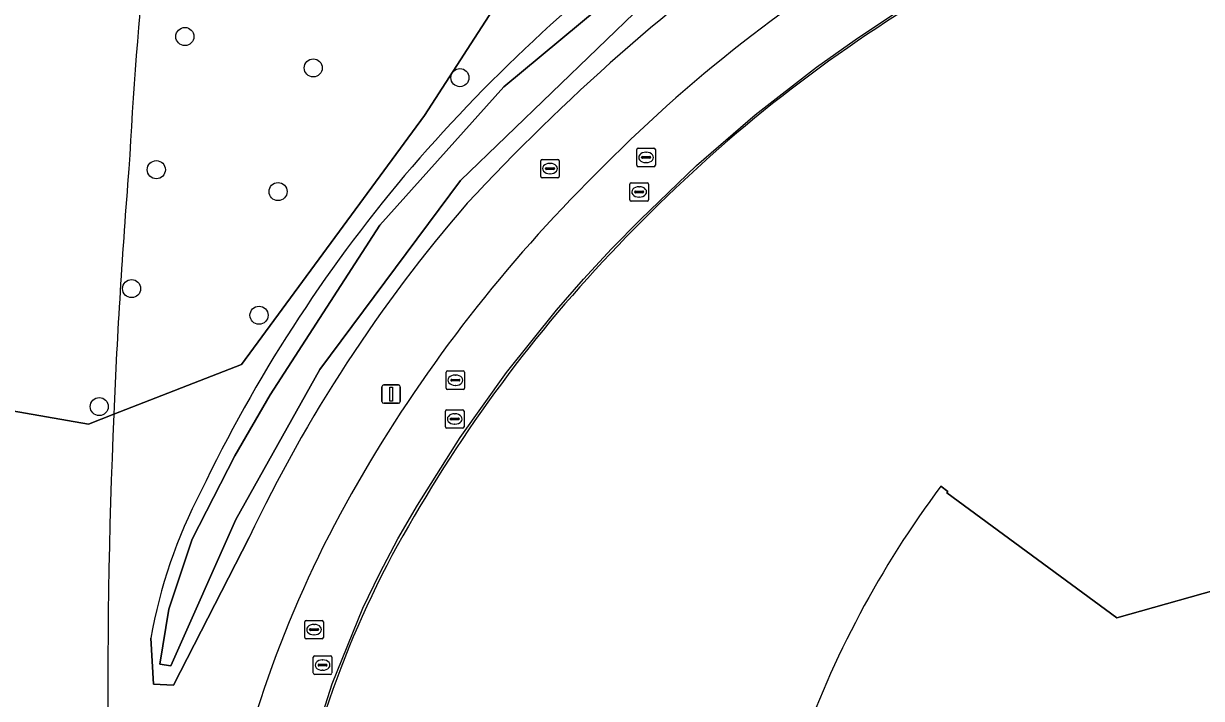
# Model space of a CAD drawing. Extents: x 155018 to 156648, y 383979 to 385733.
# Drawn here: x 156058.9 to 156122.6, y 384649.7 to 384686.2 of the extents above; entities that cross this region are included whole.
import ezdxf

# ---------------------------------------------------------------- set-up
doc = ezdxf.new("R2010")
doc.units = 0
for name, color, linetype in [('IMGEO_Berm_groen', 7, 'Continuous'), ('IMGEO_Boom', 7, 'Continuous'), ('IMGEO_Brandkraan', 7, 'Continuous'), ('IMGEO_Erf', 7, 'Continuous'), ('IMGEO_Groenvoorziening', 7, 'Continuous'), ('IMGEO_Lichtmast', 7, 'Continuous'), ('IMGEO_Lijnafwatering', 7, 'Continuous'), ('IMGEO_Oever', 7, 'Continuous'), ('IMGEO_Pand', 7, 'Continuous'), ('IMGEO_Rijbaan_lokaal_gesloten', 7, 'Continuous'), ('IMGEO_Rioolput', 7, 'Continuous'), ('IMGEO_Waterloop', 7, 'Continuous')]:
    doc.layers.add(name, color=color, linetype=linetype)

msp = doc.modelspace()

# ---------------------------------------------------------------- linework, layer by layer
at = {"layer": 'IMGEO_Berm_groen'}
msp.add_arc((156304.656, 384682.131), 250.316, 183.7343, 191.74913, dxfattribs=at)
at = {"layer": 'IMGEO_Boom'}
for centre in [(156067.631, 384685.477), (156074.575, 384683.779), (156082.51, 384683.252), (156066.088, 384678.275), (156072.672, 384677.092), (156064.75, 384671.845), (156071.643, 384670.405), (156063.001, 384665.466)]:
    msp.add_circle(centre, 0.489, dxfattribs=at)
at = {"layer": 'IMGEO_Brandkraan'}
for p, q in [((156086.882, 384677.909), (156086.882, 384678.761)), ((156086.957, 384678.835), (156087.809, 384678.835)), ((156087.184, 384678.378), (156087.582, 384678.378)), ((156087.37, 384678.615), (156087.395, 384678.615)), ((156087.883, 384678.761), (156087.883, 384677.909)), ((156087.809, 384677.835), (156086.957, 384677.835)), ((156087.141, 384678.329), (156087.141, 384678.341)), ((156087.579, 384678.292), (156087.181, 384678.292)), ((156087.393, 384678.055), (156087.368, 384678.055)), ((156087.625, 384678.341), (156087.625, 384678.329))]:
    msp.add_line(p, q, dxfattribs=at)
for points in [[(156086.882, 384677.909), (156086.882, 384678.761)], [(156086.957, 384678.835), (156087.809, 384678.835)], [(156087.883, 384678.761), (156087.883, 384677.909)], [(156087.809, 384677.835), (156086.957, 384677.835)]]:
    msp.add_lwpolyline(points, dxfattribs=at)
for centre, radius, start, end in [((156086.959, 384678.759), 0.0765, 91.55205, 178.44795), ((156086.959, 384678.759), 0.0765, 91.55205, 178.44795), ((156087.181, 384678.338), 0.0403, 85.87752, 175.75265), ((156087.586, 384678.34), 0.0386, 1.73085, 96.63898), ((156087.807, 384678.759), 0.0765, 1.55205, 88.44795), ((156087.807, 384678.759), 0.0765, 1.55205, 88.44795), ((156086.959, 384677.911), 0.0765, 181.55205, 268.44795), ((156086.959, 384677.911), 0.0765, 181.55205, 268.44795), ((156087.178, 384678.328), 0.0366, 178.93798, 274.71019), ((156087.582, 384678.335), 0.043, 264.86636, 352.45326), ((156087.807, 384677.911), 0.0765, 271.55205, 358.44795), ((156087.807, 384677.911), 0.0765, 271.55205, 358.44795)]:
    msp.add_arc(centre, radius, start, end, dxfattribs=at)
for centre, major_axis, ratio, start_param, end_param in [((156087.369, 384678.335), (-0.387, 0.002), 0.722429, 4.712389, 7.853982), ((156087.394, 384678.335), (-0.39, 0.002), 0.717154, 1.570796, 4.712389)]:
    msp.add_ellipse(centre, major_axis=major_axis, ratio=ratio, start_param=start_param, end_param=end_param, dxfattribs=at)
at = {"layer": 'IMGEO_Erf'}
msp.add_lwpolyline([(156108.529, 384661.163), (156108.904, 384660.88), (156108.844, 384660.8), (156118.035, 384654.048), (156131.347, 384657.785), (156126.237, 384675.81), (156126.15, 384675.762), (156125.958, 384676.114)], dxfattribs=at)
for centre, radius, start, end in [((156148.492, 384620.162), 78.821, 120.67948, 135.39751), ((156146.387, 384621.053), 76.701, 134.76722, 149.43406), ((156151.346, 384629.115), 53.482, 143.18561, 160.7462), ((156126.553, 384632.008), 54.056, 148.74186, 169.40881)]:
    msp.add_arc(centre, radius, start, end, dxfattribs=at)
at = {"layer": 'IMGEO_Groenvoorziening'}
for points in [[(156063.784, 384665.047), (156070.694, 384667.747), (156080.587, 384681.206), (156086.197, 384689.897), (156102.819, 384701.872), (156112.137, 384703.172), (156128.027, 384711.937), (156144.099, 384710.771), (156154.765, 384714.834), (156193.62, 384706.064), (156194.882, 384713.157), (156181.763, 384744.983), (156159.902, 384780.041), (156161.399, 384786.097), (156144.509, 384812.164), (156139.541, 384820.551), (156128.811, 384836.516), (156123.571, 384846.858), (156116.935, 384848.113), (156109.681, 384825.736), (156104.34, 384822.039), (156092.608, 384805.486), (156090.76, 384800.161)], [(156116.935, 384848.113), (156123.571, 384846.858), (156128.811, 384836.516), (156139.541, 384820.551), (156144.509, 384812.164), (156161.399, 384786.097), (156159.902, 384780.041), (156181.763, 384744.983), (156194.882, 384713.157), (156193.62, 384706.064), (156154.765, 384714.834), (156144.099, 384710.771), (156128.027, 384711.937), (156112.137, 384703.172), (156102.819, 384701.872), (156086.197, 384689.897), (156080.587, 384681.206), (156070.694, 384667.747), (156063.784, 384665.047)], [(156054.872, 384665.828), (156062.411, 384664.511), (156063.784, 384665.047)], [(156063.784, 384665.047), (156062.411, 384664.511), (156054.872, 384665.828)], [(156071.112, 384658.393), (156067.021, 384650.396), (156065.929, 384650.46), (156065.785, 384652.937)]]:
    msp.add_lwpolyline(points, dxfattribs=at)
for centre, radius, start, end in [((156382.109, 384660.463), 318.008, 167.94245, 176.78081), ((156382.109, 384660.463), 318.008, 167.94245, 176.78081), ((156146.933, 384620.555), 88.541, 126.5328, 139.58559), ((156167.707, 384597.65), 115.771, 125.65588, 137.0953), ((156146.063, 384623.26), 78.482, 120.21188, 135.74514), ((156419.339, 384649.798), 355.882, 175.40303, 177.54428), ((156419.339, 384649.798), 355.882, 175.40303, 177.54428), ((156141.101, 384626.115), 80.497, 139.90781, 154.41341), ((156145.044, 384622.118), 78.563, 134.63057, 149.589), ((156143.051, 384624.329), 79.596, 139.08012, 154.662), ((156304.656, 384682.131), 250.316, 183.7343, 191.74913), ((156417.74, 384649.896), 354.28, 177.54904, 183.70161), ((156417.74, 384649.896), 354.28, 177.54904, 183.70161), ((156131.014, 384630.129), 62.409, 149.411, 168.29947), ((156092.979, 384648.084), 27.624, 152.40335, 169.88057)]:
    msp.add_arc(centre, radius, start, end, dxfattribs=at)
at = {"layer": 'IMGEO_Lichtmast'}
for p, q in [((156078.294, 384665.742), (156078.294, 384666.542)), ((156078.294, 384666.542), (156078.294, 384665.742)), ((156078.394, 384666.642), (156079.184, 384666.642)), ((156079.184, 384666.642), (156078.394, 384666.642)), ((156079.284, 384666.542), (156079.284, 384665.742)), ((156079.284, 384665.742), (156079.284, 384666.542)), ((156079.184, 384665.642), (156078.394, 384665.642)), ((156078.394, 384665.642), (156079.184, 384665.642))]:
    msp.add_line(p, q, dxfattribs=at)
msp.add_lwpolyline([(156078.714, 384666.517), (156078.864, 384666.517), (156078.864, 384665.767), (156078.714, 384665.767), (156078.714, 384666.517)], dxfattribs=at)
for centre, start, end in [((156078.394, 384666.542), 90, 180), ((156078.394, 384666.542), 90, 180), ((156079.184, 384666.542), 0, 90), ((156079.184, 384666.542), 360, 90), ((156078.394, 384665.742), 180, 270), ((156078.394, 384665.742), 180, 270), ((156079.184, 384665.742), 270, 0), ((156079.184, 384665.742), 270, 0)]:
    msp.add_arc(centre, 0.1, start, end, dxfattribs=at)
at = {"layer": 'IMGEO_Lijnafwatering'}
for points in [[(156101.793, 384683.82), (156103.884, 384685.303), (156106.022, 384686.716), (156108.206, 384688.058), (156111.571, 384689.957), (156115.028, 384691.683), (156118.567, 384693.231)], [(156087.732, 384670.686), (156089.2, 384672.362), (156090.717, 384673.994), (156092.282, 384675.581), (156095.303, 384678.497), (156098.476, 384681.246), (156101.793, 384683.82)], [(156077.265, 384654.559), (156078.175, 384656.455), (156079.159, 384658.313), (156080.214, 384660.132), (156082.517, 384663.792), (156085.026, 384667.313), (156087.732, 384670.686)], [(156072.38, 384635.996), (156072.613, 384637.994), (156072.913, 384639.984), (156073.279, 384641.963), (156074.264, 384646.266), (156075.595, 384650.474), (156077.265, 384654.559)]]:
    msp.add_lwpolyline(points, dxfattribs=at)
at = {"layer": 'IMGEO_Oever'}
for points in [[(156131.155, 384705.81), (156115.529, 384700.969), (156102.025, 384694.26), (156092.429, 384687.211), (156082.535, 384677.699), (156074.934, 384667.466), (156070.391, 384659.355), (156066.866, 384651.447), (156066.282, 384651.542), (156066.76, 384654.515), (156068.034, 384658.294), (156070.327, 384662.795), (156072.238, 384666.107), (156078.183, 384675.279), (156084.892, 384682.752), (156089.987, 384686.999), (156098.565, 384693.708), (156110.284, 384700.587), (156117.333, 384703.219), (156129.393, 384707.041)], [(156065.785, 384652.937), (156065.929, 384650.46), (156067.021, 384650.396), (156071.112, 384658.393)]]:
    msp.add_lwpolyline(points, dxfattribs=at)
for centre, radius, start, end in [((156146.933, 384620.555), 88.541, 126.5328, 139.58559), ((156167.707, 384597.65), 115.771, 125.65588, 137.0953), ((156141.101, 384626.115), 80.497, 139.90781, 154.41341), ((156143.051, 384624.329), 79.596, 139.08012, 154.662), ((156092.979, 384648.084), 27.624, 152.40335, 169.88057)]:
    msp.add_arc(centre, radius, start, end, dxfattribs=at)
at = {"layer": 'IMGEO_Pand'}
msp.add_lwpolyline([(156125.958, 384676.114), (156126.15, 384675.762), (156126.237, 384675.81), (156131.347, 384657.785), (156118.035, 384654.048), (156108.844, 384660.8), (156108.904, 384660.88), (156108.529, 384661.163)], dxfattribs=at)
msp.add_arc((156151.346, 384629.115), 53.482, 143.18561, 160.7462, dxfattribs=at)
at = {"layer": 'IMGEO_Rijbaan_lokaal_gesloten'}
for centre, radius, start, end in [((156146.063, 384623.26), 78.482, 120.21188, 135.74514), ((156148.492, 384620.162), 78.821, 120.67948, 135.39751), ((156145.044, 384622.118), 78.563, 134.63057, 149.589), ((156146.387, 384621.053), 76.701, 134.76722, 149.43406), ((156131.014, 384630.129), 62.409, 149.411, 168.29947), ((156126.553, 384632.008), 54.056, 148.74186, 169.40881)]:
    msp.add_arc(centre, radius, start, end, dxfattribs=at)
at = {"layer": 'IMGEO_Rioolput'}
for p, q in [((156092.081, 384678.512), (156092.081, 384679.364)), ((156092.156, 384679.438), (156093.008, 384679.438)), ((156092.569, 384679.218), (156092.594, 384679.218)), ((156093.082, 384679.364), (156093.082, 384678.512)), ((156093.008, 384678.438), (156092.156, 384678.438)), ((156092.34, 384678.932), (156092.34, 384678.944)), ((156092.778, 384678.895), (156092.38, 384678.895)), ((156092.383, 384678.981), (156092.781, 384678.981)), ((156092.592, 384678.658), (156092.567, 384678.658)), ((156092.824, 384678.944), (156092.824, 384678.932)), ((156091.705, 384676.646), (156091.705, 384677.498)), ((156091.78, 384677.572), (156092.632, 384677.572)), ((156092.007, 384677.115), (156092.405, 384677.115)), ((156092.193, 384677.352), (156092.218, 384677.352)), ((156092.706, 384677.498), (156092.706, 384676.646)), ((156092.632, 384676.572), (156091.78, 384676.572)), ((156091.964, 384677.066), (156091.964, 384677.078)), ((156092.402, 384677.029), (156092.004, 384677.029)), ((156092.216, 384676.792), (156092.191, 384676.792)), ((156092.448, 384677.078), (156092.448, 384677.066)), ((156081.765, 384666.467), (156081.765, 384667.319)), ((156081.84, 384667.393), (156082.692, 384667.393)), ((156082.024, 384666.887), (156082.024, 384666.899)), ((156082.067, 384666.936), (156082.465, 384666.936)), ((156082.253, 384667.173), (156082.278, 384667.173)), ((156082.508, 384666.899), (156082.508, 384666.887)), ((156082.766, 384667.319), (156082.766, 384666.467)), ((156082.692, 384666.393), (156081.84, 384666.393)), ((156082.462, 384666.85), (156082.064, 384666.85)), ((156082.276, 384666.613), (156082.251, 384666.613)), ((156081.731, 384664.37), (156081.731, 384665.222)), ((156081.806, 384665.296), (156082.658, 384665.296)), ((156082.219, 384665.076), (156082.244, 384665.076)), ((156082.732, 384665.222), (156082.732, 384664.37)), ((156081.99, 384664.79), (156081.99, 384664.802)), ((156082.428, 384664.753), (156082.03, 384664.753)), ((156082.033, 384664.839), (156082.431, 384664.839)), ((156082.242, 384664.516), (156082.217, 384664.516)), ((156082.474, 384664.802), (156082.474, 384664.79)), ((156082.658, 384664.296), (156081.806, 384664.296)), ((156074.123, 384652.98), (156074.123, 384653.832)), ((156074.198, 384653.906), (156075.05, 384653.906)), ((156074.611, 384653.686), (156074.636, 384653.686)), ((156075.124, 384653.832), (156075.124, 384652.98)), ((156075.05, 384652.906), (156074.198, 384652.906)), ((156074.382, 384653.4), (156074.382, 384653.412)), ((156074.82, 384653.363), (156074.422, 384653.363)), ((156074.425, 384653.449), (156074.823, 384653.449)), ((156074.634, 384653.126), (156074.609, 384653.126)), ((156074.866, 384653.412), (156074.866, 384653.4)), ((156074.578, 384651.06), (156074.578, 384651.912)), ((156074.653, 384651.986), (156075.505, 384651.986)), ((156075.066, 384651.766), (156075.091, 384651.766)), ((156075.579, 384651.912), (156075.579, 384651.06)), ((156075.505, 384650.986), (156074.653, 384650.986)), ((156074.837, 384651.48), (156074.837, 384651.492)), ((156075.275, 384651.443), (156074.877, 384651.443)), ((156074.88, 384651.529), (156075.278, 384651.529)), ((156075.089, 384651.206), (156075.064, 384651.206)), ((156075.321, 384651.492), (156075.321, 384651.48))]:
    msp.add_line(p, q, dxfattribs=at)
for points in [[(156092.081, 384678.512), (156092.081, 384679.364)], [(156092.156, 384679.438), (156093.008, 384679.438)], [(156093.082, 384679.364), (156093.082, 384678.512)], [(156093.008, 384678.438), (156092.156, 384678.438)], [(156091.705, 384676.646), (156091.705, 384677.498)], [(156091.78, 384677.572), (156092.632, 384677.572)], [(156092.706, 384677.498), (156092.706, 384676.646)], [(156092.632, 384676.572), (156091.78, 384676.572)], [(156081.765, 384666.467), (156081.765, 384667.319)], [(156081.84, 384667.393), (156082.692, 384667.393)], [(156082.766, 384667.319), (156082.766, 384666.467)], [(156082.692, 384666.393), (156081.84, 384666.393)], [(156081.731, 384664.37), (156081.731, 384665.222)], [(156081.806, 384665.296), (156082.658, 384665.296)], [(156082.732, 384665.222), (156082.732, 384664.37)], [(156082.658, 384664.296), (156081.806, 384664.296)], [(156074.123, 384652.98), (156074.123, 384653.832)], [(156074.198, 384653.906), (156075.05, 384653.906)], [(156075.124, 384653.832), (156075.124, 384652.98)], [(156075.05, 384652.906), (156074.198, 384652.906)], [(156074.578, 384651.06), (156074.578, 384651.912)], [(156074.653, 384651.986), (156075.505, 384651.986)], [(156075.579, 384651.912), (156075.579, 384651.06)], [(156075.505, 384650.986), (156074.653, 384650.986)]]:
    msp.add_lwpolyline(points, dxfattribs=at)
for centre, radius, start, end in [((156092.158, 384679.362), 0.0765, 91.55205, 178.44795), ((156092.158, 384679.362), 0.0765, 91.55205, 178.44795), ((156093.006, 384679.362), 0.0765, 1.55205, 88.44795), ((156093.006, 384679.362), 0.0765, 1.55205, 88.44795), ((156092.158, 384678.514), 0.0765, 181.55205, 268.44795), ((156092.158, 384678.514), 0.0765, 181.55205, 268.44795), ((156092.38, 384678.941), 0.0403, 85.87752, 175.75265), ((156092.377, 384678.931), 0.0366, 178.93798, 274.71019), ((156092.781, 384678.938), 0.043, 264.86636, 352.45326), ((156092.785, 384678.943), 0.0386, 1.73085, 96.63898), ((156093.006, 384678.514), 0.0765, 271.55205, 358.44795), ((156093.006, 384678.514), 0.0765, 271.55205, 358.44795), ((156091.782, 384677.496), 0.0765, 91.55205, 178.44795), ((156091.782, 384677.496), 0.0765, 91.55205, 178.44795), ((156092.004, 384677.075), 0.0403, 85.87752, 175.75265), ((156092.409, 384677.077), 0.0386, 1.73085, 96.63898), ((156092.63, 384677.496), 0.0765, 1.55205, 88.44795), ((156092.63, 384677.496), 0.0765, 1.55205, 88.44795), ((156091.782, 384676.648), 0.0765, 181.55205, 268.44795), ((156091.782, 384676.648), 0.0765, 181.55205, 268.44795), ((156092.001, 384677.065), 0.0366, 178.93798, 274.71019), ((156092.405, 384677.072), 0.043, 264.86636, 352.45326), ((156092.63, 384676.648), 0.0765, 271.55205, 358.44795), ((156092.63, 384676.648), 0.0765, 271.55205, 358.44795), ((156081.842, 384667.317), 0.0765, 91.55205, 178.44795), ((156081.842, 384667.317), 0.0765, 91.55205, 178.44795), ((156082.064, 384666.896), 0.0403, 85.87752, 175.75265), ((156082.469, 384666.898), 0.0386, 1.73085, 96.63898), ((156082.69, 384667.317), 0.0765, 1.55205, 88.44795), ((156082.69, 384667.317), 0.0765, 1.55205, 88.44795), ((156081.842, 384666.469), 0.0765, 181.55205, 268.44795), ((156081.842, 384666.469), 0.0765, 181.55205, 268.44795), ((156082.061, 384666.886), 0.0366, 178.93798, 274.71019), ((156082.465, 384666.893), 0.043, 264.86636, 352.45326), ((156082.69, 384666.469), 0.0765, 271.55205, 358.44795), ((156082.69, 384666.469), 0.0765, 271.55205, 358.44795), ((156081.808, 384665.22), 0.0765, 91.55205, 178.44795), ((156081.808, 384665.22), 0.0765, 91.55205, 178.44795), ((156082.656, 384665.22), 0.0765, 1.55205, 88.44795), ((156082.656, 384665.22), 0.0765, 1.55205, 88.44795), ((156081.808, 384664.372), 0.0765, 181.55205, 268.44795), ((156081.808, 384664.372), 0.0765, 181.55205, 268.44795), ((156082.03, 384664.799), 0.0403, 85.87752, 175.75265), ((156082.027, 384664.789), 0.0366, 178.93798, 274.71019), ((156082.431, 384664.796), 0.043, 264.86636, 352.45326), ((156082.435, 384664.801), 0.0386, 1.73085, 96.63898), ((156082.656, 384664.372), 0.0765, 271.55205, 358.44795), ((156082.656, 384664.372), 0.0765, 271.55205, 358.44795), ((156074.2, 384653.83), 0.0765, 91.55205, 178.44795), ((156074.2, 384653.83), 0.0765, 91.55205, 178.44795), ((156075.048, 384653.83), 0.0765, 1.55205, 88.44795), ((156075.048, 384653.83), 0.0765, 1.55205, 88.44795), ((156074.2, 384652.982), 0.0765, 181.55205, 268.44795), ((156074.2, 384652.982), 0.0765, 181.55205, 268.44795), ((156074.422, 384653.409), 0.0403, 85.87752, 175.75265), ((156074.419, 384653.399), 0.0366, 178.93798, 274.71019), ((156074.823, 384653.406), 0.043, 264.86636, 352.45326), ((156074.827, 384653.411), 0.0386, 1.73085, 96.63898), ((156075.048, 384652.982), 0.0765, 271.55205, 358.44795), ((156075.048, 384652.982), 0.0765, 271.55205, 358.44795), ((156074.655, 384651.91), 0.0765, 91.55205, 178.44795), ((156074.655, 384651.91), 0.0765, 91.55205, 178.44795), ((156075.503, 384651.91), 0.0765, 1.55205, 88.44795), ((156075.503, 384651.91), 0.0765, 1.55205, 88.44795), ((156074.655, 384651.062), 0.0765, 181.55205, 268.44795), ((156074.655, 384651.062), 0.0765, 181.55205, 268.44795), ((156074.877, 384651.489), 0.0403, 85.87752, 175.75265), ((156074.874, 384651.479), 0.0366, 178.93798, 274.71019), ((156075.278, 384651.486), 0.043, 264.86636, 352.45326), ((156075.282, 384651.491), 0.0386, 1.73085, 96.63898), ((156075.503, 384651.062), 0.0765, 271.55205, 358.44795), ((156075.503, 384651.062), 0.0765, 271.55205, 358.44795)]:
    msp.add_arc(centre, radius, start, end, dxfattribs=at)
for centre, major_axis, ratio, start_param, end_param in [((156092.568, 384678.938), (-0.387, 0.002), 0.722429, 4.712389, 7.853982), ((156092.593, 384678.938), (-0.39, 0.002), 0.717154, 1.570796, 4.712389), ((156092.192, 384677.072), (-0.387, 0.002), 0.722429, 4.712389, 7.853982), ((156092.217, 384677.072), (-0.39, 0.002), 0.717154, 1.570796, 4.712389), ((156082.252, 384666.893), (-0.387, 0.002), 0.722429, 4.712389, 7.853982), ((156082.277, 384666.893), (-0.39, 0.002), 0.717154, 1.570796, 4.712389), ((156082.218, 384664.796), (-0.387, 0.002), 0.722429, 4.712389, 7.853982), ((156082.243, 384664.796), (-0.39, 0.002), 0.717154, 1.570796, 4.712389), ((156074.61, 384653.406), (-0.387, 0.002), 0.722429, 4.712389, 7.853982), ((156074.635, 384653.406), (-0.39, 0.002), 0.717154, 1.570796, 4.712389), ((156075.065, 384651.486), (-0.387, 0.002), 0.722429, 4.712389, 7.853982), ((156075.09, 384651.486), (-0.39, 0.002), 0.717154, 1.570796, 4.712389)]:
    msp.add_ellipse(centre, major_axis=major_axis, ratio=ratio, start_param=start_param, end_param=end_param, dxfattribs=at)
at = {"layer": 'IMGEO_Waterloop'}
msp.add_lwpolyline([(156129.393, 384707.041), (156117.333, 384703.219), (156110.284, 384700.587), (156098.565, 384693.708), (156089.987, 384686.999), (156084.892, 384682.752), (156078.183, 384675.279), (156072.238, 384666.107), (156070.327, 384662.795), (156068.034, 384658.294), (156066.76, 384654.515), (156066.282, 384651.542), (156066.866, 384651.447), (156070.391, 384659.355), (156074.934, 384667.466), (156082.535, 384677.699), (156092.429, 384687.211), (156102.025, 384694.26), (156115.529, 384700.969), (156131.155, 384705.81)], dxfattribs=at)

doc.saveas('drawing.dxf')
